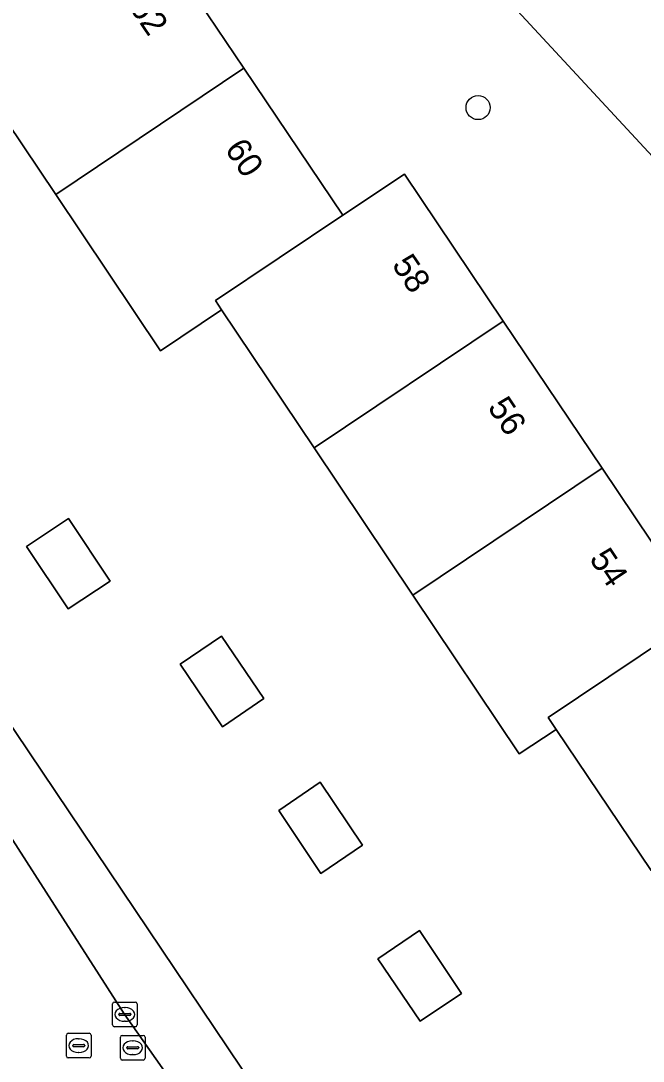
# Model space of a CAD drawing. Extents: x 158793 to 159888, y 384317 to 385256.
# Drawn here: x 159107.57 to 159132.82, y 384886.64 to 384928.89 of the extents above; entities that cross this region are included whole.
import ezdxf

# ---------------------------------------------------------------- set-up
doc = ezdxf.new("R2010")
doc.units = 0
for name, color, linetype in [('IMGEO_Boom', 7, 'Continuous'), ('IMGEO_Erf', 7, 'Continuous'), ('IMGEO_Groenvoorziening', 7, 'Continuous'), ('IMGEO_Kolk', 7, 'Continuous'), ('IMGEO_Pand', 7, 'Continuous'), ('IMGEO_Pand_nummerreeks', 7, 'Continuous'), ('IMGEO_Rijbaan_lokaal_open', 7, 'Continuous'), ('IMGEO_Rioolput', 7, 'Continuous'), ('IMGEO_Voetpad_open', 7, 'Continuous')]:
    doc.layers.add(name, color=color, linetype=linetype)

msp = doc.modelspace()

# ---------------------------------------------------------------- linework, layer by layer
at = {"layer": 'IMGEO_Boom'}
msp.add_circle((159126.124, 384925.365), 0.489, dxfattribs=at)
at = {"layer": 'IMGEO_Erf'}
for points in [[(159076.292, 384933.589), (159084.288, 384921.691), (159088.084, 384924.2), (159104.197, 384900.201), (159106.267, 384901.604), (159122.968, 384876.772), (159122.184, 384876.186), (159129.189, 384865.748), (159145.236, 384841.838)], [(159133.15, 384894.387), (159129.299, 384900.113), (159127.793, 384899.116), (159123.475, 384905.569), (159119.474, 384911.548), (159115.72, 384917.158), (159113.243, 384915.494), (159108.986, 384921.831), (159104.975, 384927.803), (159101.205, 384933.416)]]:
    msp.add_lwpolyline(points, dxfattribs=at)
for points in [[(159109.498, 384905.004), (159107.808, 384907.544), (159109.501, 384908.682), (159111.196, 384906.133)], [(159115.75, 384900.222), (159114.033, 384902.757), (159115.71, 384903.906), (159117.426, 384901.367)], [(159119.748, 384894.268), (159118.041, 384896.815), (159119.72, 384897.967), (159121.43, 384895.416)], [(159123.771, 384888.261), (159122.063, 384890.797), (159123.746, 384891.945), (159125.453, 384889.394)]]:
    msp.add_lwpolyline(points, close=True, dxfattribs=at)
at = {"layer": 'IMGEO_Groenvoorziening'}
for points in [[(159062.885, 384947.902), (159063.915, 384949.398), (159078.479, 384970.541), (159092.853, 384960.593), (159096.29, 384958.006), (159107.625, 384948.575), (159113.677, 384943.307), (159124.305, 384933.004), (159133.199, 384923.374), (159138.703, 384917.092), (159149.208, 384904.051), (159156.954, 384893.107), (159159.836, 384888.727), (159162.31, 384884.967), (159164.141, 384881.958), (159168.328, 384875.079), (159173.187, 384865.839), (159178.617, 384854.449), (159182.672, 384857.168), (159183.957, 384858.019), (159183.887, 384858.166)], [(159112.609, 384932.935), (159116.623, 384926.964), (159120.636, 384920.994), (159123.136, 384922.668), (159127.144, 384916.695), (159131.153, 384910.722), (159135.161, 384904.749)], [(159133.199, 384923.374), (159124.305, 384933.004)]]:
    msp.add_lwpolyline(points, dxfattribs=at)
at = {"layer": 'IMGEO_Kolk'}
for p, q in [((159111.292, 384888.114), (159111.292, 384888.966)), ((159111.367, 384889.04), (159112.219, 384889.04)), ((159111.78, 384888.82), (159111.805, 384888.82)), ((159112.293, 384888.966), (159112.293, 384888.114)), ((159111.551, 384888.534), (159111.551, 384888.546)), ((159111.989, 384888.497), (159111.591, 384888.497)), ((159111.594, 384888.583), (159111.992, 384888.583)), ((159112.035, 384888.546), (159112.035, 384888.534)), ((159112.219, 384888.04), (159111.367, 384888.04)), ((159111.803, 384888.26), (159111.778, 384888.26))]:
    msp.add_line(p, q, dxfattribs=at)
for points in [[(159111.292, 384888.114), (159111.292, 384888.966)], [(159111.367, 384889.04), (159112.219, 384889.04)], [(159112.293, 384888.966), (159112.293, 384888.114)], [(159112.219, 384888.04), (159111.367, 384888.04)]]:
    msp.add_lwpolyline(points, dxfattribs=at)
for centre, radius, start, end in [((159111.369, 384888.964), 0.0765, 91.552, 178.448), ((159111.369, 384888.964), 0.0765, 91.552, 178.448), ((159112.217, 384888.964), 0.0765, 1.552, 88.448), ((159112.217, 384888.964), 0.0765, 1.552, 88.448), ((159111.591, 384888.543), 0.0403, 85.8775, 175.7526), ((159111.588, 384888.533), 0.0366, 178.938, 274.7102), ((159111.992, 384888.54), 0.043, 264.8664, 352.4533), ((159111.996, 384888.545), 0.0386, 1.7309, 96.639), ((159111.369, 384888.116), 0.0765, 181.552, 268.448), ((159111.369, 384888.116), 0.0765, 181.552, 268.448), ((159112.217, 384888.116), 0.0765, 271.552, 358.448), ((159112.217, 384888.116), 0.0765, 271.552, 358.448)]:
    msp.add_arc(centre, radius, start, end, dxfattribs=at)
for centre, major_axis, ratio, start_param, end_param in [((159111.779, 384888.54), (-0.387, 0.002), 0.722429, 4.712389, 7.853982), ((159111.804, 384888.54), (-0.39, 0.002), 0.717154, 1.570796, 4.712389)]:
    msp.add_ellipse(centre, major_axis=major_axis, ratio=ratio, start_param=start_param, end_param=end_param, dxfattribs=at)
at = {"layer": 'IMGEO_Pand'}
for points in [[(159112.609, 384932.935), (159104.975, 384927.803), (159108.986, 384921.831), (159116.623, 384926.964)], [(159116.623, 384926.964), (159108.986, 384921.831), (159113.243, 384915.494), (159115.72, 384917.158), (159115.469, 384917.534), (159120.636, 384920.994)], [(159123.136, 384922.668), (159120.636, 384920.994), (159115.469, 384917.534), (159115.72, 384917.158), (159119.474, 384911.548), (159127.144, 384916.695)], [(159127.144, 384916.695), (159119.474, 384911.548), (159123.475, 384905.569), (159131.153, 384910.722)], [(159131.153, 384910.722), (159123.475, 384905.569), (159127.793, 384899.116), (159129.299, 384900.113), (159128.974, 384900.597), (159135.161, 384904.749)], [(159107.808, 384907.544), (159109.498, 384905.004), (159111.196, 384906.133), (159109.501, 384908.682)], [(159136.771, 384905.693), (159135.161, 384904.749), (159128.974, 384900.597), (159129.299, 384900.113), (159133.15, 384894.387), (159140.878, 384899.576)], [(159115.75, 384900.222), (159117.426, 384901.367), (159115.71, 384903.906), (159114.033, 384902.757)], [(159119.748, 384894.268), (159121.43, 384895.416), (159119.72, 384897.967), (159118.041, 384896.815)], [(159123.771, 384888.261), (159125.453, 384889.394), (159123.746, 384891.945), (159122.063, 384890.797)]]:
    msp.add_lwpolyline(points, close=True, dxfattribs=at)
at = {"layer": 'IMGEO_Rijbaan_lokaal_open'}
msp.add_lwpolyline([(159148.203, 384834.797), (159118.86, 384878.459), (159111.767, 384888.566), (159104.966, 384899.16), (159103.806, 384898.409), (159096.869, 384908.495), (159087.727, 384922.129), (159083.943, 384919.604), (159075.859, 384931.636), (159073.188, 384929.845), (159064.372, 384942.983), (159064.012, 384943.519), (159063.774, 384943.363), (159060.822, 384941.424), (159063.201, 384937.96), (159070.121, 384927.644), (159074.586, 384920.972)], dxfattribs=at)
at = {"layer": 'IMGEO_Rioolput'}
for p, q in [((159109.42, 384886.846), (159109.42, 384887.698)), ((159109.495, 384887.772), (159110.347, 384887.772)), ((159109.908, 384887.552), (159109.933, 384887.552)), ((159110.421, 384887.698), (159110.421, 384886.846)), ((159111.611, 384886.76), (159111.611, 384887.612)), ((159111.686, 384887.686), (159112.538, 384887.686)), ((159112.612, 384887.612), (159112.612, 384886.76)), ((159109.679, 384887.266), (159109.679, 384887.278)), ((159110.117, 384887.229), (159109.719, 384887.229)), ((159109.722, 384887.315), (159110.12, 384887.315)), ((159110.163, 384887.278), (159110.163, 384887.266)), ((159111.87, 384887.18), (159111.87, 384887.192)), ((159112.308, 384887.143), (159111.91, 384887.143)), ((159111.913, 384887.229), (159112.311, 384887.229)), ((159112.099, 384887.466), (159112.124, 384887.466)), ((159112.354, 384887.192), (159112.354, 384887.18)), ((159110.347, 384886.772), (159109.495, 384886.772)), ((159109.931, 384886.992), (159109.906, 384886.992)), ((159112.538, 384886.686), (159111.686, 384886.686)), ((159112.122, 384886.906), (159112.097, 384886.906))]:
    msp.add_line(p, q, dxfattribs=at)
for points in [[(159109.42, 384886.846), (159109.42, 384887.698)], [(159109.495, 384887.772), (159110.347, 384887.772)], [(159110.421, 384887.698), (159110.421, 384886.846)], [(159111.611, 384886.76), (159111.611, 384887.612)], [(159111.686, 384887.686), (159112.538, 384887.686)], [(159112.612, 384887.612), (159112.612, 384886.76)], [(159110.347, 384886.772), (159109.495, 384886.772)], [(159112.538, 384886.686), (159111.686, 384886.686)]]:
    msp.add_lwpolyline(points, dxfattribs=at)
for centre, radius, start, end in [((159109.497, 384887.696), 0.0765, 91.552, 178.448), ((159109.497, 384887.696), 0.0765, 91.552, 178.448), ((159110.345, 384887.696), 0.0765, 1.552, 88.448), ((159110.345, 384887.696), 0.0765, 1.552, 88.448), ((159111.688, 384887.61), 0.0765, 91.552, 178.448), ((159111.688, 384887.61), 0.0765, 91.552, 178.448), ((159112.536, 384887.61), 0.0765, 1.552, 88.448), ((159112.536, 384887.61), 0.0765, 1.552, 88.448), ((159109.719, 384887.275), 0.0403, 85.8775, 175.7526), ((159109.716, 384887.265), 0.0366, 178.938, 274.7102), ((159110.12, 384887.272), 0.043, 264.8664, 352.4533), ((159110.124, 384887.277), 0.0386, 1.7309, 96.639), ((159111.91, 384887.189), 0.0403, 85.8775, 175.7526), ((159111.907, 384887.179), 0.0366, 178.938, 274.7102), ((159112.311, 384887.186), 0.043, 264.8664, 352.4533), ((159112.315, 384887.191), 0.0386, 1.7309, 96.639), ((159109.497, 384886.848), 0.0765, 181.552, 268.448), ((159109.497, 384886.848), 0.0765, 181.552, 268.448), ((159110.345, 384886.848), 0.0765, 271.552, 358.448), ((159110.345, 384886.848), 0.0765, 271.552, 358.448), ((159111.688, 384886.762), 0.0765, 181.552, 268.448), ((159111.688, 384886.762), 0.0765, 181.552, 268.448), ((159112.536, 384886.762), 0.0765, 271.552, 358.448), ((159112.536, 384886.762), 0.0765, 271.552, 358.448)]:
    msp.add_arc(centre, radius, start, end, dxfattribs=at)
for centre, major_axis, ratio, start_param, end_param in [((159109.907, 384887.272), (-0.387, 0.002), 0.722429, 4.712389, 7.853982), ((159109.932, 384887.272), (-0.39, 0.002), 0.717154, 1.570796, 4.712389), ((159112.098, 384887.186), (-0.387, 0.002), 0.722429, 4.712389, 7.853982), ((159112.123, 384887.186), (-0.39, 0.002), 0.717154, 1.570796, 4.712389)]:
    msp.add_ellipse(centre, major_axis=major_axis, ratio=ratio, start_param=start_param, end_param=end_param, dxfattribs=at)
at = {"layer": 'IMGEO_Voetpad_open'}
msp.add_lwpolyline([(159129.189, 384865.748), (159122.184, 384876.186), (159122.968, 384876.772), (159106.267, 384901.604), (159104.197, 384900.201), (159088.084, 384924.2), (159084.288, 384921.691), (159076.292, 384933.589), (159073.613, 384931.81), (159065.871, 384943.305), (159065.557, 384943.772), (159064.372, 384942.983), (159073.188, 384929.845), (159075.859, 384931.636), (159083.943, 384919.604), (159087.727, 384922.129), (159096.869, 384908.495), (159103.806, 384898.409), (159104.966, 384899.16), (159111.767, 384888.566), (159118.86, 384878.459), (159148.203, 384834.797)], dxfattribs=at)

# ---------------------------------------------------------------- texts
at = {"layer": 'IMGEO_Pand_nummerreeks'}
for s, rotation, p in [('62', 303.9132, (159111.943, 384929.444)), ('60', 303.9074, (159115.82, 384923.678)), ('58', 303.8616, (159122.599, 384918.98)), ('56', 303.8673, (159126.483, 384913.193)), ('54', 303.8616, (159130.61, 384907.043))]:
    msp.add_text(s, height=1, rotation=rotation, dxfattribs=at).set_placement(p)

doc.saveas('drawing.dxf')
